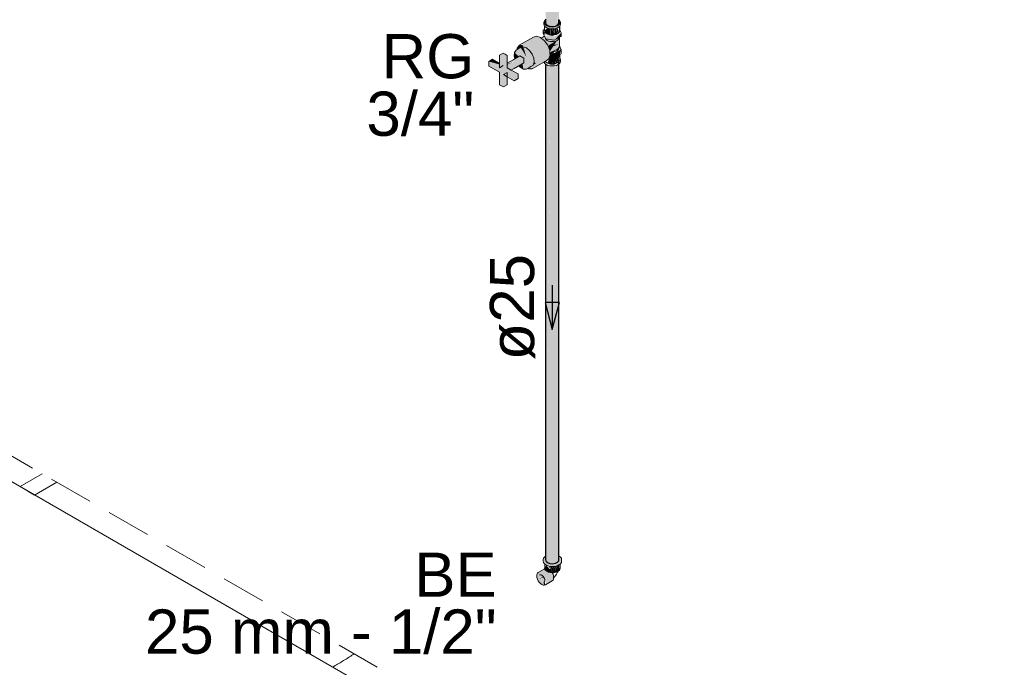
# Model space of a CAD drawing. Header units: millimetres. Extents: x 567 to 934, y -1 to 364.
# Tile 652 of 656: x 786.77 to 791.22, y 67.16 to 70.09. Entities that reach past the tile are written whole.
import ezdxf

# ---------------------------------------------------------------- set-up
doc = ezdxf.new("R2010")
doc.units = ezdxf.units.MM
doc.header["$MEASUREMENT"] = 0
doc.linetypes.add('JIS_02_2.0', pattern=[0.3, 0.2, -0.1])
doc.linetypes.add('NULL', pattern=[0])
for name, color, linetype, lineweight in [('A-DETL', 7, 'Continuous', 13), ('AF-Condutos', 140, 'Continuous', 25), ('AF-Peça de utilização', 152, 'Continuous', 18), ('AF-Registro', 253, 'Continuous', 18), ('AF-Sentido conduto', 140, 'Continuous', 30), ('AF-Textos conduto', 7, 'Continuous', 9), ('ARQ-ESQUAD', 7, 'Continuous', 25), ('DI-Área do detalhe', 10, 'JIS_02_2.0', 0), ('Textos', 7, 'Continuous', 9)]:
    doc.layers.add(name, color=color, linetype=linetype, lineweight=lineweight)
doc.styles.add('Arial', font='arial.ttf')

msp = doc.modelspace()

# ---------------------------------------------------------------- hatches: boundary and pattern name
at = {"layer": 'AF-Condutos', "linetype": 'Continuous'}
for points in [[(789.1448, 70.0781), (789.1537, 70.0625), (789.1769, 70.0573), (789.1991, 70.0639), (789.1992, 70.0918), (789.1991, 71.3184), (789.1448, 71.3498)], [(789.2056, 70.0778), (789.2056, 71.3147), (789.1991, 71.3184), (789.1992, 70.0918), (789.1993, 70.1139), (789.2019, 70.0819), (789.1991, 70.0639)], [(789.1448, 67.6621), (789.1467, 67.6398), (789.1467, 69.8947)], [(789.1448, 67.647), (789.1467, 69.8859), (789.1448, 69.8874)], [(789.1467, 67.6398), (789.1644, 67.6296), (789.1644, 69.8845), (789.1538, 67.6667), (789.1537, 69.8885)], [(789.1467, 69.8856), (789.1467, 67.6398), (789.1537, 69.8807)], [(789.1537, 69.8821), (789.1538, 67.6667), (789.1643, 69.8778)], [(789.1644, 67.6296), (789.1769, 67.6284), (789.1769, 69.8833)], [(789.1644, 69.8779), (789.1644, 67.6296), (789.1769, 69.8766)], [(789.1769, 67.6284), (789.1892, 67.6303), (789.1892, 69.8852)], [(789.1769, 69.8789), (789.1769, 67.6284), (789.1892, 69.8798)], [(789.1992, 67.6662), (789.1991, 69.8899), (789.1892, 67.6303), (789.2049, 67.6415), (789.2049, 69.8964)], [(789.1991, 69.8829), (789.1892, 69.8806), (789.1892, 67.6303)], [(789.2049, 69.8866), (789.1991, 69.8841), (789.1992, 67.6681)], [(789.2056, 67.6633), (789.2056, 69.9038), (789.2049, 67.6638)], [(789.2049, 67.6415), (789.2056, 69.8882), (789.2049, 69.8877)]]:
    msp.add_hatch(color=151, dxfattribs=at).paths.add_polyline_path(points)
at = {"layer": 'AF-Peça de utilização', "linetype": 'Continuous'}
for points in [[(789.1448, 67.6617), (789.1343, 67.6464), (789.1399, 67.6276), (789.1652, 67.6164), (789.1867, 67.6164), (789.2054, 67.6226), (789.2162, 67.6334), (789.2162, 67.6527), (789.2062, 67.6559), (789.2056, 67.6423), (789.1769, 67.6284), (789.1412, 67.6335)], [(789.1378, 67.5664), (789.1159, 67.5597), (789.1349, 67.5707), (789.1485, 67.5498), (789.144, 67.533), (789.1786, 67.5542), (789.1808, 67.5728), (789.1703, 67.5948), (789.1531, 67.6073), (789.1166, 67.59), (789.106, 67.5802), (789.1083, 67.559), (789.1221, 67.5388), (789.1393, 67.5315), (789.1316, 67.5431), (789.1416, 67.5506)], [(789.1412, 67.6085), (789.1513, 67.5939), (789.1748, 67.5881), (789.1681, 67.6162), (789.1669, 67.5997), (789.148, 67.622)], [(789.1669, 67.5997), (789.1669, 67.616), (789.1603, 67.6176)], [(789.1759, 67.6156), (789.1681, 67.6162), (789.1759, 67.588), (789.1849, 67.5887)], [(789.1849, 67.6163), (789.1771, 67.6157), (789.1849, 67.5887), (789.1933, 67.5907)], [(789.1933, 67.6169), (789.1867, 67.6164), (789.1933, 67.5907)], [(789.1933, 67.618), (789.1933, 67.5907), (789.2005, 67.5939)], [(789.2005, 67.6197), (789.1943, 67.6183), (789.2005, 67.5939)], [(789.2061, 67.598), (789.2015, 67.6209), (789.2005, 67.5939)], [(789.2061, 67.6229), (789.2015, 67.6209), (789.2061, 67.598)], [(789.2095, 67.6258), (789.2068, 67.6237), (789.2061, 67.598), (789.2095, 67.6029)], [(789.1159, 67.5597), (789.1372, 67.5674), (789.1349, 67.5707)], [(789.14, 67.5455), (789.1349, 67.5428), (789.1393, 67.5315), (789.144, 67.533)]]:
    msp.add_hatch(color=161, dxfattribs=at).paths.add_polyline_path(points)
at = {"layer": 'AF-Registro', "linetype": 'Continuous'}
for points in [[(789.1415, 70.0797), (789.1367, 70.0685), (789.1478, 70.053), (789.1747, 70.0466), (789.1999, 70.0522), (789.2126, 70.0685), (789.1937, 70.0556), (789.1648, 70.0534), (789.145, 70.0647)], [(789.1448, 70.081), (789.1404, 70.0799), (789.1538, 70.0624)], [(789.209, 70.041), (789.209, 70.0595), (789.2055, 70.0559), (789.2042, 70.0297)], [(789.0902, 70.0094), (789.0261, 69.9724), (789.0406, 69.9763), (789.0583, 69.9704), (789.0759, 69.9559), (789.0583, 69.9204), (789.084, 69.9323), (789.0912, 69.9137), (789.0994, 69.9121), (789.1635, 69.9491), (789.1545, 69.9723), (789.14, 69.9929), (789.1252, 70.0051), (789.1047, 70.0133)], [(789.1388, 70.0129), (789.1296, 70.0076), (789.1552, 69.9706), (789.1962, 69.994), (789.1587, 69.9998)], [(789.1345, 70.0251), (789.1453, 70.0176), (789.1345, 70.0408)], [(789.1404, 70.0442), (789.1358, 70.0416), (789.1502, 70.0207)], [(789.1399, 70.0135), (789.1453, 70.0019), (789.1854, 69.9957), (789.2148, 70.0284), (789.1854, 70.0114), (789.1632, 70.0197)], [(789.1404, 70.0386), (789.1504, 70.0246), (789.1563, 70.0492), (789.1521, 70.0503)], [(789.1563, 70.0493), (789.1504, 70.0246), (789.1658, 70.0195), (789.1644, 70.0474)], [(789.2076, 69.9697), (789.2076, 70.0083), (789.1639, 69.9445), (789.1727, 69.9418), (789.1983, 69.9553)], [(789.1658, 70.0472), (789.1658, 70.0195), (789.1747, 70.0188), (789.1747, 70.0466)], [(789.1747, 70.0466), (789.1747, 70.0188), (789.1835, 70.0195)], [(789.1835, 70.0195), (789.1835, 70.0459), (789.1761, 70.0467)], [(789.1918, 70.0215), (789.1898, 70.0477), (789.1849, 70.0474), (789.1835, 70.0209)], [(789.2148, 70.0127), (789.2148, 70.0284), (789.1854, 69.9957)], [(789.1918, 70.0229), (789.1918, 70.0479), (789.1897, 70.0486)], [(789.1918, 70.0491), (789.1918, 70.0215), (789.1989, 70.0246)], [(789.1989, 70.0507), (789.1937, 70.0495), (789.1989, 70.0246)], [(789.1989, 70.0518), (789.1989, 70.0246), (789.2044, 70.0287)], [(789.0465, 69.865), (789.0578, 69.8643), (789.0883, 69.8831), (789.0927, 69.8963), (789.0912, 69.9137), (789.084, 69.9323), (789.0724, 69.9488), (789.0583, 69.9604), (789.0442, 69.9651), (789.0325, 69.962), (789.0164, 69.9527), (789.0045, 69.9398), (789.0239, 69.9214), (789.028, 69.9237), (789.0465, 69.9136), (789.0406, 69.8894)], [(789.0213, 69.9556), (789.0325, 69.962), (789.0583, 69.9204), (789.0412, 69.9744), (789.0261, 69.9724), (789.0171, 69.9596)], [(789.0442, 69.9651), (789.0583, 69.9604), (789.0583, 69.9204), (789.0753, 69.9548), (789.0583, 69.9704), (789.0406, 69.9763)], [(789.1555, 69.9698), (789.1592, 69.9602), (789.2041, 69.9773)], [(789.1575, 69.9647), (789.1639, 69.9445), (789.1983, 69.9953)], [(789.1972, 69.9946), (789.1614, 69.9739), (789.1575, 69.9647)], [(788.8882, 69.8782), (788.9367, 69.8502), (788.9367, 69.7942), (788.9547, 69.7838), (788.972, 69.7938), (788.972, 69.8498), (788.9547, 69.8398), (789.0032, 69.8118), (789.0205, 69.8218), (789.0205, 69.8426), (788.972, 69.8706), (788.972, 69.9266), (788.954, 69.937), (788.9367, 69.927), (788.9367, 69.871), (788.954, 69.881), (788.8882, 69.899)], [(788.99, 69.8602), (789.0465, 69.8928), (789.0465, 69.9136), (789.0285, 69.924), (788.972, 69.8914), (788.972, 69.8874), (789.0088, 69.9003), (788.9605, 69.8772), (788.9871, 69.8619)], [(789.003, 69.9241), (789.0062, 69.9111), (789.0233, 69.921), (789.0045, 69.9398)], [(789.1478, 69.9023), (789.1599, 69.9108), (789.1654, 69.9273), (789.1635, 69.9491), (789.0994, 69.9121), (789.0912, 69.9137), (789.0927, 69.8963), (789.1013, 69.8903), (789.0667, 69.8694), (789.0837, 69.8653)], [(789.1534, 69.8915), (789.1575, 69.8896), (789.165, 69.9144), (789.1639, 69.9194)], [(789.1838, 69.9165), (789.1911, 69.8893), (789.1918, 69.9164), (789.1961, 69.9219), (789.1658, 69.9175), (789.1583, 69.8894), (789.1747, 69.887)], [(789.1632, 69.9209), (789.1854, 69.9174), (789.1854, 69.9372), (789.1666, 69.9308)], [(789.1647, 69.9358), (789.1651, 69.9308), (789.1854, 69.9372), (789.1768, 69.9422)], [(789.2148, 69.9542), (789.1854, 69.9372), (789.1854, 69.9194), (789.209, 69.931)], [(789.2022, 69.9512), (789.1972, 69.9546), (789.1906, 69.9445)], [(789.1989, 69.8928), (789.2044, 69.9267), (789.1918, 69.9195)], [(789.1918, 69.9195), (789.1918, 69.8896), (789.1982, 69.8925)], [(789.2044, 69.8969), (789.2077, 69.9303), (789.2048, 69.9286), (789.1994, 69.893)], [(788.9367, 69.891), (788.9055, 69.909), (788.8882, 69.899), (788.9367, 69.8857)], [(788.9932, 69.8948), (788.972, 69.8874), (788.972, 69.8834)], [(789.0447, 69.8651), (789.0406, 69.8894), (789.0243, 69.88)], [(789.0927, 69.8963), (789.0883, 69.8831), (789.1013, 69.8903)], [(789.2126, 69.9068), (789.2076, 69.8958), (789.1747, 69.887), (789.1448, 69.8905), (789.1845, 69.8794)], [(789.1835, 69.9175), (789.1751, 69.8856), (789.191, 69.8894)]]:
    msp.add_hatch(color=254, dxfattribs=at).paths.add_polyline_path(points)

# ---------------------------------------------------------------- linework, layer by layer
at = {"layer": 'A-DETL', "color": 8, "linetype": 'Continuous', "lineweight": 5}
msp.add_line((791.1181, 65.4663), (786.5237, 68.1189), dxfattribs=at)
at = {"layer": 'AF-Condutos'}
for p, q in [((789.1448, 70.0908), (789.1448, 70.0759)), ((789.1448, 70.0759), (789.1467, 70.0687)), ((789.1467, 70.0687), (789.1537, 70.0625)), ((789.1537, 70.0625), (789.1644, 70.0585)), ((789.1644, 70.0585), (789.1769, 70.0573)), ((789.1769, 70.0573), (789.1892, 70.0592)), ((789.1892, 70.0592), (789.1991, 70.0639)), ((789.1991, 70.0639), (789.2049, 70.0704)), ((789.2049, 70.0704), (789.2055, 70.0768)), ((789.2055, 70.0768), (789.2056, 70.0778)), ((789.2056, 70.0871), (789.2056, 70.0883)), ((789.2056, 70.0865), (789.2056, 70.0871)), ((789.2056, 70.0798), (789.2056, 70.0865)), ((789.2056, 70.0778), (789.2056, 70.0798)), ((789.1448, 69.8874), (789.1448, 67.647)), ((789.2056, 67.6634), (789.2056, 69.9038)), ((789.2056, 67.6633), (789.2056, 67.6634)), ((789.2056, 67.6489), (789.2056, 67.6633)), ((789.1448, 67.647), (789.1467, 67.6398)), ((789.1467, 67.6398), (789.1537, 67.6336)), ((789.1537, 67.6336), (789.1644, 67.6296)), ((789.1644, 67.6296), (789.1769, 67.6284)), ((789.1769, 67.6284), (789.1892, 67.6303)), ((789.1892, 67.6303), (789.1991, 67.635)), ((789.1991, 67.635), (789.2049, 67.6415)), ((789.2049, 67.6415), (789.2056, 67.6489))]:
    msp.add_line(p, q, dxfattribs=at)
at = {"layer": 'AF-Peça de utilização'}
for p, q in [((789.1357, 67.6527), (789.1343, 67.6464)), ((789.1399, 67.6585), (789.1357, 67.6527)), ((789.1413, 67.6596), (789.1399, 67.6585)), ((789.1448, 67.6621), (789.1413, 67.6596)), ((789.2068, 67.6624), (789.2056, 67.6633)), ((789.212, 67.6585), (789.2068, 67.6624)), ((789.2162, 67.6527), (789.212, 67.6585)), ((789.2176, 67.6464), (789.2162, 67.6527)), ((789.1343, 67.6464), (789.1343, 67.6396)), ((789.1343, 67.6396), (789.1357, 67.6334)), ((789.1357, 67.6334), (789.1399, 67.6276)), ((789.1407, 67.6052), (789.1383, 67.6037)), ((789.1399, 67.6276), (789.1412, 67.6267)), ((789.1412, 67.6054), (789.1407, 67.6052)), ((789.1412, 67.6267), (789.1465, 67.6226)), ((789.1412, 67.6267), (789.1412, 67.6085)), ((789.1412, 67.6085), (789.1412, 67.6081)), ((789.1412, 67.6081), (789.1416, 67.606)), ((789.1417, 67.6057), (789.1412, 67.6054)), ((789.1416, 67.606), (789.1417, 67.6057)), ((789.1417, 67.6057), (789.1423, 67.6029)), ((789.1476, 67.6079), (789.1429, 67.6064)), ((789.1465, 67.6226), (789.1551, 67.6188)), ((789.1531, 67.6073), (789.1476, 67.6079)), ((789.1589, 67.6048), (789.1531, 67.6073)), ((789.1551, 67.6188), (789.1652, 67.6164)), ((789.1648, 67.6005), (789.1589, 67.6048)), ((789.1652, 67.6164), (789.1759, 67.6156)), ((789.1759, 67.6156), (789.1867, 67.6164)), ((789.1867, 67.6164), (789.1968, 67.6188)), ((789.1968, 67.6188), (789.2054, 67.6226)), ((789.2054, 67.6226), (789.2107, 67.6267)), ((789.2095, 67.6029), (789.2107, 67.6081)), ((789.2107, 67.6267), (789.212, 67.6276)), ((789.2107, 67.6081), (789.2107, 67.6267)), ((789.212, 67.6276), (789.2162, 67.6334)), ((789.2162, 67.6334), (789.2176, 67.6396)), ((789.2176, 67.6396), (789.2176, 67.6464)), ((789.106, 67.5802), (789.1053, 67.5738)), ((789.1053, 67.5738), (789.106, 67.5666)), ((789.1083, 67.5852), (789.106, 67.5802)), ((789.106, 67.5666), (789.1083, 67.559)), ((789.1119, 67.5885), (789.1083, 67.5852)), ((789.1383, 67.6037), (789.1119, 67.5885)), ((789.1181, 67.5778), (789.121, 67.5787)), ((789.121, 67.5787), (789.1244, 67.5784)), ((789.1244, 67.5784), (789.128, 67.5768)), ((789.128, 67.5768), (789.1316, 67.5742)), ((789.1316, 67.5742), (789.1349, 67.5707)), ((789.1349, 67.5707), (789.1378, 67.5664)), ((789.1378, 67.5664), (789.14, 67.5618)), ((789.14, 67.5618), (789.1414, 67.5571)), ((789.1423, 67.6029), (789.1458, 67.598)), ((789.1458, 67.598), (789.1513, 67.5939)), ((789.1513, 67.5939), (789.1585, 67.5907)), ((789.1585, 67.5907), (789.1669, 67.5887)), ((789.1703, 67.5948), (789.1648, 67.6005)), ((789.1669, 67.5887), (789.1748, 67.5881)), ((789.1748, 67.5881), (789.1759, 67.588)), ((789.175, 67.5879), (789.1748, 67.5881)), ((789.1786, 67.5804), (789.175, 67.5879)), ((789.1759, 67.588), (789.1849, 67.5887)), ((789.1808, 67.5728), (789.1786, 67.5804)), ((789.1795, 67.5634), (789.1816, 67.5655)), ((789.1816, 67.5655), (789.1808, 67.5728)), ((789.1808, 67.5592), (789.1816, 67.5655)), ((789.1816, 67.5655), (789.1861, 67.5698)), ((789.1849, 67.5887), (789.1933, 67.5907)), ((789.1861, 67.5698), (789.1951, 67.5817)), ((789.1933, 67.5907), (789.2005, 67.5939)), ((789.1951, 67.5817), (789.1992, 67.5901)), ((789.1992, 67.5901), (789.2012, 67.5944)), ((789.2005, 67.5939), (789.2012, 67.5944)), ((789.2012, 67.5944), (789.2061, 67.598)), ((789.2061, 67.598), (789.2095, 67.6029)), ((789.1083, 67.559), (789.1119, 67.5515)), ((789.1119, 67.5515), (789.1166, 67.5446)), ((789.1166, 67.5446), (789.1221, 67.5388)), ((789.1221, 67.5388), (789.128, 67.5345)), ((789.128, 67.5345), (789.1338, 67.532)), ((789.1338, 67.532), (789.1393, 67.5315)), ((789.14, 67.5457), (789.1378, 67.5437)), ((789.1393, 67.5315), (789.144, 67.533)), ((789.1414, 67.5488), (789.14, 67.5457)), ((789.1414, 67.5571), (789.1419, 67.5527)), ((789.1419, 67.5527), (789.1414, 67.5488)), ((789.144, 67.533), (789.175, 67.5508)), ((789.175, 67.5508), (789.1786, 67.5542)), ((789.1786, 67.5542), (789.1808, 67.5592))]:
    msp.add_line(p, q, dxfattribs=at)
at = {"layer": 'AF-Registro'}
for p, q in [((789.138, 70.0803), (789.1367, 70.0746)), ((789.1367, 70.0746), (789.1367, 70.0685)), ((789.1367, 70.0685), (789.138, 70.0628)), ((789.1418, 70.0856), (789.138, 70.0803)), ((789.138, 70.0628), (789.1404, 70.0595)), ((789.1407, 70.0731), (789.1404, 70.0746)), ((789.1404, 70.0595), (789.1418, 70.0575)), ((789.1404, 70.0595), (789.1404, 70.0442)), ((789.1415, 70.0767), (789.1405, 70.0721)), ((789.1411, 70.0715), (789.1407, 70.0731)), ((789.1415, 70.0695), (789.1411, 70.0715)), ((789.1426, 70.0782), (789.1415, 70.0767)), ((789.145, 70.0647), (789.1415, 70.0695)), ((789.142, 70.0858), (789.1418, 70.0856)), ((789.1418, 70.0575), (789.1478, 70.053)), ((789.1448, 70.0878), (789.142, 70.0858)), ((789.1437, 70.0797), (789.1426, 70.0782)), ((789.1448, 70.0812), (789.1437, 70.0797)), ((789.1504, 70.0606), (789.145, 70.0647)), ((789.1478, 70.053), (789.1522, 70.051)), ((789.1575, 70.0575), (789.1504, 70.0606)), ((789.1616, 70.0565), (789.1575, 70.0575)), ((789.1658, 70.0555), (789.1616, 70.0565)), ((789.1747, 70.0548), (789.1658, 70.0555)), ((789.1804, 70.0553), (789.1747, 70.0548)), ((789.1835, 70.0555), (789.1804, 70.0553)), ((789.1918, 70.0575), (789.1835, 70.0555)), ((789.1989, 70.0606), (789.1918, 70.0575)), ((789.2044, 70.0647), (789.1989, 70.0606)), ((789.1999, 70.0522), (789.2015, 70.053)), ((789.2015, 70.053), (789.2076, 70.0575)), ((789.2078, 70.0695), (789.2044, 70.0647)), ((789.2064, 70.0865), (789.2056, 70.0871)), ((789.2057, 70.0796), (789.2056, 70.0798)), ((789.2067, 70.0782), (789.2057, 70.0796)), ((789.2075, 70.0856), (789.2064, 70.0865)), ((789.2078, 70.0767), (789.2067, 70.0782)), ((789.2113, 70.0803), (789.2075, 70.0856)), ((789.2076, 70.0575), (789.209, 70.0595)), ((789.2083, 70.0743), (789.2078, 70.0767)), ((789.2083, 70.0715), (789.2078, 70.0695)), ((789.2086, 70.0731), (789.2083, 70.0743)), ((789.2086, 70.0731), (789.2083, 70.0715)), ((789.209, 70.0746), (789.2086, 70.0731)), ((789.209, 70.0716), (789.209, 70.0746)), ((789.209, 70.0595), (789.2113, 70.0628)), ((789.209, 70.041), (789.209, 70.0595)), ((789.2126, 70.0746), (789.2113, 70.0803)), ((789.2113, 70.0628), (789.2126, 70.0685)), ((789.2126, 70.0685), (789.2126, 70.0746)), ((789.0902, 70.0094), (789.0261, 69.9724)), ((789.1047, 70.0133), (789.0902, 70.0094)), ((789.1224, 70.0074), (789.1047, 70.0133)), ((789.1326, 70.0093), (789.1296, 70.0076)), ((789.1373, 70.012), (789.1326, 70.0093)), ((789.1358, 70.0416), (789.1345, 70.0408)), ((789.1345, 70.0408), (789.1345, 70.0251)), ((789.1345, 70.0251), (789.1399, 70.0135)), ((789.1392, 70.0436), (789.1358, 70.0416)), ((789.1388, 70.0129), (789.1373, 70.012)), ((789.1399, 70.0135), (789.1388, 70.0129)), ((789.1399, 70.0439), (789.1392, 70.0436)), ((789.1404, 70.0442), (789.1399, 70.0439)), ((789.1399, 70.0135), (789.143, 70.0068)), ((789.1404, 70.0442), (789.1404, 70.0386)), ((789.1404, 70.0386), (789.1415, 70.0335)), ((789.1415, 70.0335), (789.145, 70.0287)), ((789.145, 70.0287), (789.1504, 70.0246)), ((789.1504, 70.0246), (789.1575, 70.0215)), ((789.1504, 70.0246), (789.153, 70.0221)), ((789.1522, 70.051), (789.1557, 70.0495)), ((789.153, 70.0221), (789.1584, 70.0208)), ((789.1557, 70.0495), (789.1648, 70.0473)), ((789.1575, 70.0215), (789.1658, 70.0195)), ((789.1584, 70.0208), (789.1638, 70.0195)), ((789.1638, 70.0195), (789.1693, 70.0182)), ((789.1648, 70.0473), (789.1747, 70.0466)), ((789.1658, 70.0195), (789.1747, 70.0188)), ((789.1693, 70.0182), (789.1747, 70.0169)), ((789.1747, 70.0466), (789.1845, 70.0473)), ((789.1747, 70.0188), (789.1835, 70.0195)), ((789.1747, 70.0169), (789.1801, 70.0182)), ((789.1801, 70.0182), (789.1855, 70.0195)), ((789.1835, 70.0195), (789.1918, 70.0215)), ((789.1845, 70.0473), (789.1937, 70.0495)), ((789.1855, 70.0195), (789.1897, 70.0205)), ((789.1897, 70.0205), (789.1922, 70.0211)), ((789.1918, 70.0215), (789.1989, 70.0246)), ((789.1922, 70.0211), (789.1963, 70.0221)), ((789.1989, 70.0246), (789.1929, 70.0232)), ((789.1937, 70.0495), (789.1999, 70.0522)), ((789.1963, 70.0221), (789.1989, 70.0246)), ((789.1989, 70.0246), (789.2044, 70.0287)), ((789.2044, 70.0287), (789.2078, 70.0335)), ((789.2066, 70.0079), (789.2076, 70.0085)), ((789.2076, 70.0085), (789.2108, 70.0104)), ((789.2076, 70.0083), (789.2076, 70.0085)), ((789.2076, 69.9697), (789.2076, 70.0083)), ((789.2078, 70.0335), (789.209, 70.0386)), ((789.209, 70.0386), (789.209, 70.041)), ((789.2093, 70.0402), (789.209, 70.041)), ((789.2106, 70.0374), (789.2093, 70.0402)), ((789.2111, 70.0364), (789.2106, 70.0374)), ((789.2108, 70.0104), (789.2148, 70.0127)), ((789.212, 70.0345), (789.2111, 70.0364)), ((789.2136, 70.0311), (789.212, 70.0345)), ((789.2148, 70.0284), (789.2136, 70.0311)), ((789.2148, 70.016), (789.2148, 70.0284)), ((789.2148, 70.0127), (789.2148, 70.016)), ((789.0253, 69.9713), (789.0171, 69.9596)), ((789.0261, 69.9724), (789.0253, 69.9713)), ((789.0442, 69.9651), (789.0325, 69.962)), ((789.0583, 69.9604), (789.0442, 69.9651)), ((789.1252, 70.0051), (789.1224, 70.0074)), ((789.1267, 70.0059), (789.1252, 70.0051)), ((789.14, 69.9929), (789.1252, 70.0051)), ((789.1296, 70.0076), (789.1267, 70.0059)), ((789.1545, 69.9723), (789.14, 69.9929)), ((789.143, 70.0068), (789.1453, 70.0019)), ((789.143, 70.0068), (789.1439, 70.0029)), ((789.1439, 70.0029), (789.1445, 70.002)), ((789.1445, 70.002), (789.1465, 69.9992)), ((789.1453, 70.0019), (789.1854, 69.9957)), ((789.1465, 69.9992), (789.1471, 69.9984)), ((789.1471, 69.9984), (789.1522, 69.9946)), ((789.1522, 69.9946), (789.1587, 69.9917)), ((789.1635, 69.9491), (789.1545, 69.9723)), ((789.1587, 69.9917), (789.1664, 69.9899)), ((789.1664, 69.9899), (789.1747, 69.9892)), ((789.1747, 69.9892), (789.1829, 69.9899)), ((789.1829, 69.9899), (789.1906, 69.9917)), ((789.1854, 69.9957), (789.2065, 70.0079)), ((789.1906, 69.9917), (789.1972, 69.9946)), ((789.1972, 69.9946), (789.2022, 69.9984)), ((789.2022, 69.9984), (789.2054, 70.0029)), ((789.2054, 70.0029), (789.2065, 70.0076)), ((789.2065, 70.0079), (789.2066, 70.0079)), ((789.2065, 70.0076), (789.2065, 70.0079)), ((789.2065, 69.9635), (789.2076, 69.9683)), ((789.2076, 69.9683), (789.2076, 69.9697)), ((789.2078, 69.9692), (789.2076, 69.9697)), ((789.2083, 69.9682), (789.2078, 69.9692)), ((789.2089, 69.9668), (789.2083, 69.9682)), ((789.2102, 69.9642), (789.2089, 69.9668)), ((789.2107, 69.963), (789.2102, 69.9642)), ((788.954, 69.937), (788.9367, 69.927)), ((788.9367, 69.927), (788.9367, 69.891)), ((788.963, 69.9318), (788.954, 69.937)), ((788.972, 69.9266), (788.963, 69.9318)), ((788.972, 69.8914), (788.972, 69.9266)), ((789.0044, 69.9379), (789.003, 69.9241)), ((789.003, 69.9241), (789.0062, 69.9111)), ((789.0045, 69.9398), (789.0044, 69.9379)), ((789.0117, 69.95), (789.0045, 69.9398)), ((789.0285, 69.924), (789.0062, 69.9111)), ((789.0164, 69.9527), (789.0117, 69.95)), ((789.0325, 69.962), (789.0164, 69.9527)), ((789.0169, 69.9573), (789.0164, 69.9527)), ((789.0171, 69.9596), (789.0169, 69.958)), ((789.0169, 69.958), (789.0169, 69.9573)), ((789.0465, 69.9136), (789.0285, 69.924)), ((789.0724, 69.9488), (789.0583, 69.9604)), ((789.084, 69.9323), (789.0724, 69.9488)), ((789.0912, 69.9137), (789.084, 69.9323)), ((789.1599, 69.9108), (789.1628, 69.9196)), ((789.1628, 69.9196), (789.1632, 69.9209)), ((789.1628, 69.9196), (789.1686, 69.9183)), ((789.1632, 69.9209), (789.1654, 69.9273)), ((789.1632, 69.9209), (789.166, 69.9204)), ((789.1647, 69.9358), (789.1635, 69.9491)), ((789.1647, 69.9358), (789.1718, 69.94)), ((789.1654, 69.9273), (789.1647, 69.9358)), ((789.166, 69.9204), (789.1854, 69.9174)), ((789.1718, 69.94), (789.1754, 69.942)), ((789.1754, 69.942), (789.1983, 69.9553)), ((789.1754, 69.942), (789.1829, 69.9426)), ((789.1829, 69.9426), (789.1906, 69.9445)), ((789.1854, 69.9174), (789.1912, 69.9208)), ((789.1906, 69.9445), (789.1972, 69.9474)), ((789.1912, 69.9208), (789.2021, 69.9271)), ((789.1912, 69.9208), (789.1989, 69.9226)), ((789.1972, 69.9474), (789.2022, 69.9512)), ((789.1983, 69.9553), (789.2034, 69.9591)), ((789.1989, 69.9226), (789.2014, 69.9261)), ((789.2014, 69.9261), (789.2021, 69.9271)), ((789.2021, 69.9271), (789.209, 69.931)), ((789.2022, 69.9512), (789.2054, 69.9556)), ((789.2034, 69.9591), (789.2065, 69.9635)), ((789.2054, 69.9556), (789.2065, 69.9604)), ((789.2065, 69.9604), (789.2065, 69.9635)), ((789.209, 69.931), (789.2148, 69.9344)), ((789.209, 69.9229), (789.209, 69.931)), ((789.209, 69.9157), (789.209, 69.9229)), ((789.2109, 69.9626), (789.2107, 69.963)), ((789.2126, 69.959), (789.2109, 69.9626)), ((789.2144, 69.955), (789.2126, 69.959)), ((789.2148, 69.9542), (789.2144, 69.955)), ((789.2148, 69.9448), (789.2148, 69.9542)), ((789.2148, 69.9344), (789.2148, 69.9448)), ((788.9055, 69.909), (788.8882, 69.899)), ((788.8882, 69.899), (788.8882, 69.8886)), ((788.8882, 69.8886), (788.8882, 69.8782)), ((788.8882, 69.8782), (788.9367, 69.8502)), ((788.9367, 69.891), (788.9055, 69.909)), ((788.9367, 69.891), (788.9367, 69.871)), ((788.9367, 69.871), (788.954, 69.881)), ((789.0015, 69.9084), (788.972, 69.8914)), ((788.972, 69.8706), (788.972, 69.8914)), ((789.0062, 69.9111), (789.0015, 69.9084)), ((789.0031, 69.8678), (789.0216, 69.8784)), ((789.0216, 69.8784), (789.0243, 69.88)), ((789.0243, 69.88), (789.0465, 69.8928)), ((789.0243, 69.88), (789.0303, 69.8734)), ((789.0465, 69.8928), (789.0465, 69.9136)), ((789.0643, 69.868), (789.0786, 69.8763)), ((789.0786, 69.8763), (789.0883, 69.8831)), ((789.0837, 69.8653), (789.1377, 69.8964)), ((789.0883, 69.8831), (789.0927, 69.8963)), ((789.0927, 69.8963), (789.0912, 69.9137)), ((789.1377, 69.8964), (789.1398, 69.8976)), ((789.1377, 69.8964), (789.1379, 69.8953)), ((789.1379, 69.8953), (789.138, 69.8949)), ((789.138, 69.8949), (789.1418, 69.8897)), ((789.1398, 69.8976), (789.1415, 69.8986)), ((789.1415, 69.8986), (789.1431, 69.8995)), ((789.1418, 69.8897), (789.1448, 69.8874)), ((789.1431, 69.8995), (789.1478, 69.9023)), ((789.1433, 69.8991), (789.1431, 69.8995)), ((789.1448, 69.8972), (789.1433, 69.8991)), ((789.145, 69.8969), (789.1448, 69.8972)), ((789.1448, 69.8874), (789.1478, 69.8851)), ((789.1504, 69.8928), (789.145, 69.8969)), ((789.1478, 69.9023), (789.1599, 69.9108)), ((789.1478, 69.8851), (789.1557, 69.8816)), ((789.1575, 69.8896), (789.1504, 69.8928)), ((789.1557, 69.8816), (789.1648, 69.8794)), ((789.1658, 69.8876), (789.1575, 69.8896)), ((789.1648, 69.8794), (789.1747, 69.8787)), ((789.1747, 69.887), (789.1658, 69.8876)), ((789.1686, 69.9183), (789.1747, 69.9168)), ((789.1835, 69.8876), (789.1747, 69.887)), ((789.1747, 69.8787), (789.1845, 69.8794)), ((789.1918, 69.8896), (789.1835, 69.8876)), ((789.1845, 69.8794), (789.1937, 69.8816)), ((789.1989, 69.8928), (789.1918, 69.8896)), ((789.1937, 69.8816), (789.2015, 69.8851)), ((789.2044, 69.8969), (789.1989, 69.8928)), ((789.2015, 69.8851), (789.2056, 69.8882)), ((789.2056, 69.8985), (789.2044, 69.8969)), ((789.2078, 69.9016), (789.2056, 69.8985)), ((789.2056, 69.8882), (789.2076, 69.8897)), ((789.2076, 69.8897), (789.2113, 69.8949)), ((789.209, 69.9068), (789.2078, 69.9016)), ((789.209, 69.9068), (789.209, 69.9157)), ((789.2111, 69.9128), (789.209, 69.9157)), ((789.2113, 69.9124), (789.2111, 69.9128)), ((789.2126, 69.9068), (789.2113, 69.9124)), ((789.2113, 69.8949), (789.2126, 69.9006)), ((789.2126, 69.9006), (789.2126, 69.9068)), ((788.9367, 69.8502), (788.9367, 69.7942)), ((788.972, 69.8498), (788.9547, 69.8398)), ((788.9547, 69.8398), (788.972, 69.8298)), ((788.99, 69.8602), (788.972, 69.8706)), ((788.972, 69.7938), (788.972, 69.8498)), ((788.99, 69.8602), (789.0031, 69.8678)), ((789.0205, 69.8426), (788.99, 69.8602)), ((789.0205, 69.8322), (789.0205, 69.8426)), ((789.0205, 69.8218), (789.0205, 69.8322)), ((789.0303, 69.8734), (789.0447, 69.8651)), ((789.0447, 69.8651), (789.0465, 69.865)), ((789.0465, 69.865), (789.0578, 69.8643)), ((789.0578, 69.8643), (789.0619, 69.8666)), ((789.0619, 69.8666), (789.0643, 69.868)), ((789.0643, 69.868), (789.0673, 69.8663)), ((789.0673, 69.8663), (789.0823, 69.8654)), ((789.0823, 69.8654), (789.0837, 69.8653)), ((788.9367, 69.7942), (788.9547, 69.7838)), ((788.9547, 69.7838), (788.972, 69.7938)), ((788.972, 69.8298), (789.0032, 69.8118)), ((789.0032, 69.8118), (789.0205, 69.8218))]:
    msp.add_line(p, q, dxfattribs=at)
at = {"layer": 'AF-Sentido conduto'}
for p, q in [((789.2077, 68.8087), (789.143, 68.8087)), ((789.143, 68.8087), (789.1753, 68.688)), ((789.1753, 68.688), (789.2077, 68.8087))]:
    msp.add_line(p, q, dxfattribs=at)
msp.add_lwpolyline([(789.1753, 68.888), (789.1753, 68.688)], dxfattribs=at)
at = {"layer": 'ARQ-ESQUAD', "color": 8, "lineweight": 5}
for p, q in [((786.7696, 67.9769), (786.87, 68.0349)), ((786.87, 68.0349), (786.7696, 67.9769)), ((786.8354, 67.9389), (786.7696, 67.9769)), ((786.7696, 67.9769), (786.8354, 67.9389)), ((786.9359, 67.9969), (786.8354, 67.9389)), ((786.8354, 67.9389), (786.9359, 67.9969))]:
    msp.add_line(p, q, dxfattribs=at)
msp.add_lwpolyline([(788.183, 67.1609), (788.1886, 67.1642), (788.1941, 67.1674), (788.1996, 67.1707), (788.2051, 67.1739), (788.2106, 67.1772), (788.2161, 67.1805), (788.2215, 67.1838), (788.2269, 67.1871), (788.2323, 67.1905), (788.2377, 67.1938), (788.243, 67.1971), (788.2484, 67.2005), (788.2537, 67.2039), (788.2589, 67.2073), (788.2642, 67.2107), (788.2694, 67.2141), (788.2746, 67.2175), (788.2798, 67.221), (788.2798, 67.221)], dxfattribs=at)
at = {"layer": 'DI-Área do detalhe'}
msp.add_lwpolyline([(779.2499, 68.3867), (782.7553, 70.4106), (791.2185, 65.5243), (787.7131, 63.5005), (779.2499, 68.3867)], dxfattribs=at)

# ---------------------------------------------------------------- texts
at = {"layer": 'AF-Textos conduto', "linetype": 'NULL', "insert": (789.0987, 68.788), "char_height": 0.2, "width": 0.962805, "attachment_point": 8, "rotation": 90.0002, "line_spacing_factor": 0.6, "style": 'Arial'}
msp.add_mtext('ø25', dxfattribs=at)
at = {"layer": 'Textos', "linetype": 'NULL', "char_height": 0.2, "attachment_point": 9, "line_spacing_factor": 0.6, "style": 'Arial'}
for s, insert, width in [('RG', (788.8226, 69.8201), 0.838415), ('3/4"', (788.8226, 69.5601), 0.975), ('BE', (788.924, 67.4787), 0.745732), ('25 mm - 1/2"', (788.924, 67.2187), 3.178963)]:
    msp.add_mtext(s, dxfattribs=dict(at, insert=insert, width=width))

doc.saveas('drawing.dxf')
